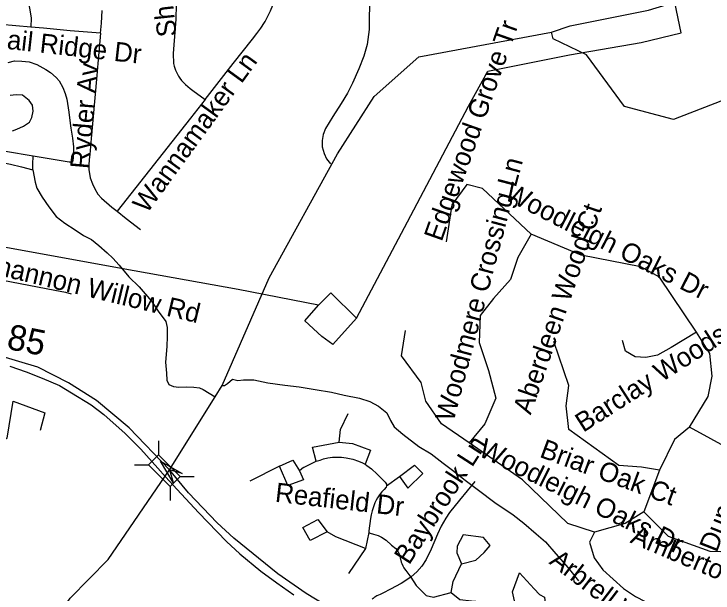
# Model space of a CAD drawing. Extents: x 1383679 to 1536984, y 460658 to 651027.
# Drawn here: x 1450610 to 1454052, y 490460 to 493310 of the extents above; entities that cross this region are included whole.
import ezdxf

# ---------------------------------------------------------------- set-up
doc = ezdxf.new("R2010")
doc.units = 0
for name, color, linetype in [('Exist Hydrographic Creek Single Shore', 7, 'Continuous'), ('Exist Hydrographic Misc Water Feature', 7, 'Continuous'), ('Exist Road Non-System Type 51', 7, 'Continuous'), ('Exist Road Non-System Type 51 Label', 7, 'Continuous'), ('Exist Road Primary NC Structure Standard Bridge CELL', 7, 'Continuous'), ('Exist Road Primary NC UnDivided 4 Lane Attributed', 7, 'Continuous'), ('Exist Road Secondary Mileage Hundredths English Label', 7, 'Continuous'), ('Exist Road Secondary Structure Standard Bridge Attributed CELL', 7, 'Continuous'), ('Exist Utilities Electrical Transmission Line', 7, 'Continuous')]:
    doc.layers.add(name, color=color, linetype=linetype)

msp = doc.modelspace()

# ---------------------------------------------------------------- linework, layer by layer
at = {"layer": 'Exist Hydrographic Creek Single Shore'}
for points in [[(1453256.2, 493220.2), (1453348.3, 493251.2), (1453733.3, 493328.8), (1454194.3, 493470.5), (1455054.2, 493962), (1455240.3, 494109.2), (1455292.3, 494232.9), (1455320.3, 494416.2), (1455319.3, 495233.5), (1455670.3, 495751.6), (1456140.3, 496385.5), (1456230.3, 496751.4), (1456175.3, 497376.1), (1456305.3, 497665.6)], [(1449261.2, 487215), (1449405.2, 487346.7), (1449775.3, 487946.5), (1449838.2, 488221), (1449834.2, 488454.1), (1449740.2, 488790.8), (1449763.3, 489121.8), (1450613.2, 490040.2), (1450887.3, 490435.1), (1451074.3, 490625.1), (1451375.5, 491065.7), (1451601.1, 491426.2), (1451635.8, 491480.8), (1451867.2, 492010.7), (1452203.3, 492621), (1452383.2, 492903), (1452603.2, 493098.8), (1453256.2, 493220.2)], [(1455008.5, 492815.3), (1454602.3, 492996.2), (1454293.3, 492959.7), (1453857.2, 492791.3), (1453616.3, 492855.2), (1453429.3, 493108.5), (1453264.2, 493187.3), (1453256.2, 493220.2)]]:
    msp.add_lwpolyline(points, dxfattribs=at)
at = {"layer": 'Exist Hydrographic Misc Water Feature'}
for points in [[(1452361.5, 493401.2), (1452359.4, 493293), (1452358.3, 493233.1), (1452349, 493159.4), (1452332, 493101.5), (1452308.8, 493039.6), (1452277.5, 492968.8), (1452252.6, 492919.3), (1452221.7, 492869.9), (1452180.5, 492805.9), (1452143.4, 492746.7), (1452132.8, 492717.4), (1452128.3, 492687.1), (1452127.7, 492656.8), (1452137.1, 492622.9), (1452148.6, 492596.4), (1452168.2, 492572.3)], [(1450582.6, 493071.1), (1450612.8, 493078.7), (1450648.8, 493078), (1450684.6, 493073.9), (1450722.5, 493060.9), (1450768, 493036.1), (1450789.8, 493021.8), (1450817.4, 492997.4), (1450833.1, 492980.7), (1450850.5, 492948.3), (1450862, 492918.6), (1450871.4, 492890.5), (1450880.3, 492826.3), (1450885.6, 492786), (1450890.8, 492747.3), (1450898, 492697.9), (1450903.1, 492655.2), (1450902.2, 492601.8), (1450897.8, 492579.8), (1450881.7, 492580.1), (1450704.3, 492610.7)], [(1450602.4, 492735.1), (1450624.7, 492742.8), (1450657, 492757.7), (1450687.3, 492777.7), (1450697.8, 492799.6), (1450704.3, 492831.5), (1450700.8, 492861.1), (1450685.3, 492883.5), (1450651.7, 492910.5), (1450621.7, 492911.1), (1450591.8, 492909.2)], [(1449795.5, 492699.6), (1449851.5, 492700.9), (1449885.4, 492697.8), (1449925.2, 492681.4), (1449971, 492666.5), (1450012.9, 492657.5), (1450066.7, 492646.5), (1450136.3, 492627.1), (1450224.1, 492615.5), (1450304.1, 492606.5), (1450383.9, 492600.8), (1450457.9, 492593.5), (1450535.7, 492582.1), (1450593.5, 492571.1), (1450647.3, 492557.7), (1450703, 492542.6)], [(1450704.3, 492610.7), (1450568.6, 492633.2)], [(1450703, 492542.6), (1450703.5, 492571.3), (1450704.3, 492610.7)], [(1450703, 492542.6), (1450713.9, 492482.5), (1450723.4, 492452.8), (1450748.6, 492408), (1450781.7, 492361.4), (1450818.9, 492313), (1450860.3, 492280.2), (1450911.7, 492247.2), (1450953.3, 492220), (1450992.8, 492199.5), (1451028.4, 492170.9), (1451069.7, 492134), (1451097.3, 492108), (1451128.7, 492072.9), (1451175.6, 492016.2), (1451226.8, 491967.5), (1451287.5, 491895.8), (1451320.7, 491847.5), (1451357.7, 491796.7), (1451365.1, 491767), (1451364.3, 491722.7), (1451363.4, 491672.7), (1451356, 491596.5), (1451361.1, 491542.2), (1451362.4, 491506.9), (1451372.1, 491486.2), (1451395.9, 491475.9), (1451421.9, 491473.7), (1451461.9, 491474.6), (1451495.8, 491473.9), (1451523.8, 491469.2), (1451541.7, 491461.5), (1451601.1, 491426.2)], [(1451635.8, 491480.8), (1451646.5, 491481.1), (1451662.3, 491490.9), (1451686.2, 491511.7), (1451712.6, 491506.4), (1451740.6, 491509.9), (1451790.6, 491509), (1451860.4, 491495.2), (1451944.3, 491483.7), (1452014.1, 491474.9), (1452093.9, 491461), (1452173.6, 491447.9), (1452235.6, 491434.4), (1452311.2, 491418.9), (1452362.9, 491402.2), (1452404.5, 491379.3), (1452445.9, 491346.4), (1452463.3, 491308.3), (1452482.6, 491278.4), (1452524.1, 491241.4), (1452603, 491181.6), (1452664.4, 491144.2), (1452723.6, 491099.6), (1452769, 491065), (1452832, 491015.3), (1452897.3, 490966.4), (1452978.1, 490904.9), (1453067.1, 490844.9), (1453120.4, 490804.4), (1453181.5, 490750.6), (1453226.7, 490712), (1453277.6, 490653.5), (1453338.4, 490584.2), (1453389.3, 490519.1)]]:
    msp.add_lwpolyline(points, dxfattribs=at)
at = {"layer": 'Exist Road Non-System Type 51'}
for points in [[(1450646, 494266.1), (1450641.4, 494260.9), (1450608.4, 494223.3), (1450596.8, 494208.3), (1450586.5, 494192.3), (1450577.7, 494175.4), (1450570.4, 494157.8), (1450564.7, 494139.7), (1450561.6, 494126.8), (1450558.6, 494109.9), (1450557.2, 494092.5), (1450557.4, 494075.1), (1450559.3, 494058.6), (1450586.1, 493902.9), (1450602.3, 493815.4), (1450627.4, 493671.3), (1450656.4, 493515.3), (1450678.4, 493387.1), (1450694.5, 493291.2), (1450693.3, 493245.4)], [(1451385.7, 493541), (1451397, 493478.9), (1451402.3, 493446.6), (1451406.1, 493413.9), (1451408.3, 493381), (1451408.9, 493356.6), (1451407.7, 493284.6), (1451404, 493242), (1451393.6, 493115.6), (1451395.8, 493066), (1451398.8, 493053.1), (1451401.6, 493043.3), (1451405.6, 493033.3), (1451409.7, 493023.2), (1451414.7, 493013.5), (1451420.4, 493003.7), (1451427.5, 492993.3), (1451435.7, 492983.2), (1451444.8, 492973.3), (1451455.3, 492963.4), (1451477.7, 492943.9), (1451490.9, 492934), (1451551.2, 492888.9)], [(1451551.2, 492888.9), (1451689.8, 493066), (1451784.3, 493186.4), (1451805.5, 493213.1), (1451825.1, 493240.4), (1451843.5, 493268.7), (1451846.4, 493273.5), (1451860.4, 493299.3), (1451873, 493325.9), (1451884.2, 493353), (1451894, 493380.8), (1451902.8, 493410.5), (1451908.6, 493433.9), (1451912.9, 493467.6)], [(1451036.5, 493215.5), (1451040.8, 493265.3), (1451044.9, 493326.5)], [(1450693.3, 493245.4), (1450619, 493252.1), (1450470.4, 493264.1), (1450343, 493276.3)], [(1451036.5, 493215.5), (1450886.9, 493227.2), (1450755.1, 493239.8), (1450693.3, 493245.4)], [(1451036.5, 493215.5), (1451023.3, 493066), (1451017.7, 493006.6), (1450998.5, 492787), (1450990.7, 492697.2), (1450983.8, 492618.6), (1450980.7, 492594.3), (1450979.4, 492566.4), (1450978.6, 492544.4), (1450984.9, 492503.4), (1450996.3, 492474.2), (1451008.3, 492449), (1451023.7, 492423), (1451041.1, 492402.6), (1451092.7, 492359.7), (1451118.2, 492339)], [(1451551.2, 492888.9), (1451479.5, 492797.4), (1451118.2, 492339)], [(1453935.7, 491276.5), (1454028.4, 491427.2), (1454047.7, 491527.6), (1454036.1, 491639.6), (1453970.5, 491744), (1453789, 492014.4), (1453696.3, 492064.6), (1453402.9, 492122.6), (1453155.7, 492226.9), (1452916.3, 492451), (1452839.1, 492470.3), (1452765.8, 492369.9), (1452738.7, 492188.3)], [(1451118.2, 492339), (1451162.9, 492302.7), (1451232.7, 492248.9)], [(1453155.7, 492226.9), (1453090.1, 492111), (1453055.3, 492002.8), (1452970.4, 491910.1), (1452904.8, 491825.1), (1452900.9, 491693.7), (1452947.2, 491554.6), (1452982, 491419.4), (1452928.5, 491293.3), (1452850.7, 491199.2)], [(1450392, 492032.4), (1450555.6, 492000.3), (1450810.9, 491951.3), (1450838, 491946), (1450864.2, 491939.9), (1450891.5, 491932.2)], [(1452850.7, 491199.2), (1452715.6, 491291.9), (1452638.3, 491404), (1452615.2, 491496.7), (1452518.6, 491628.1), (1452537.9, 491751.7)], [(1453970.5, 491744), (1453846.2, 491669.1), (1453778.7, 491631.1), (1453721.7, 491618.5), (1453669, 491622.7), (1453620.5, 491650.1), (1453605.7, 491702.9)], [(1453789, 491064), (1453700.2, 491079.4), (1453588.2, 491087.2), (1453341.1, 491264.9), (1453329.4, 491382), (1453341.1, 491481.2), (1453267.7, 491697.6)], [(1450049.3, 490800.9), (1450072.5, 490859), (1450113.1, 491050.5), (1450278.4, 491213), (1450319, 491239.1), (1450374.1, 491236.2), (1450556.8, 491213), (1450577.1, 491221.7), (1450606.1, 491404.6), (1450762.8, 491346.5), (1450739.6, 491259.5)], [(1452210.5, 491202.6), (1452218.5, 491265.4), (1452255.6, 491344.3)], [(1454680.9, 490581), (1454615.3, 490735.6), (1454522.6, 490886.3), (1454406.8, 491013.8), (1454337.3, 491056.3), (1453935.7, 491276.5), (1453862.3, 491214.7), (1453789, 491064), (1453711.8, 490859.2), (1453831.5, 490739.4), (1454036.1, 490666), (1454144.2, 490662.2), (1454206, 490673.8)], [(1452098.6, 491108.5), (1452080.2, 491178.5), (1452210.5, 491202.6), (1452276.5, 491196.2), (1452365, 491162.4), (1452339.2, 491094.7)], [(1453711.8, 490859.2), (1453619.1, 490801.3), (1453468.5, 490758.8), (1453337.2, 490801.3), (1453113.3, 491017.6), (1452850.7, 491199.2)], [(1452036.4, 491077.4), (1452015.8, 491060.9), (1452035.1, 491017.5), (1451957.9, 490988.5), (1451917.6, 491083.5), (1451983.6, 491114.1), (1452015.8, 491060.9)], [(1452036.4, 491077.4), (1452079.1, 491099), (1452098.6, 491108.5), (1452117.1, 491114.4), (1452134.8, 491120.4), (1452155.1, 491125.2), (1452178.1, 491128.7), (1452195.6, 491129.1), (1452222.4, 491128.3), (1452246.2, 491125.6), (1452278.2, 491118.3), (1452305.8, 491108.8), (1452326.2, 491100), (1452339.2, 491094.7), (1452348.2, 491087), (1452370.2, 491071.6), (1452397.8, 491044.8), (1452437.9, 491004.7), (1452444.1, 490996.4), (1452444.5, 490987.3), (1452442.4, 490980.6), (1452433.3, 490970.1), (1452421.4, 490957.7), (1452414, 490949.1), (1452405.8, 490938.3), (1452399.4, 490928), (1452393.1, 490916.9), (1452387.3, 490903.4), (1452380.5, 490884.9), (1452374.2, 490865.2), (1452369.3, 490845.5), (1452364.8, 490826.9), (1452361.5, 490802.7), (1452360.2, 490790.6), (1452356.9, 490765.9), (1452357.7, 490758.2), (1452363.3, 490754.3), (1452381, 490749.5), (1452403.2, 490742.3), (1452419.2, 490735), (1452442, 490720.4), (1452469.6, 490696.2), (1452489.5, 490679.8), (1452500.3, 490666.5), (1452506.8, 490652.6), (1452511.5, 490633.2), (1452517, 490612.1), (1452519.2, 490605.8), (1452525, 490593.4), (1452529.4, 490584.6), (1452533.4, 490578.7), (1452539.2, 490570.7), (1452563.3, 490537.4)], [(1451917.6, 491083.5), (1451771.2, 491011)], [(1452444.5, 490987.3), (1452508.2, 491033.6), (1452582.2, 491089.9), (1452622.4, 491048.1), (1452550, 490975.6)], [(1452508.2, 491033.6), (1452550, 490975.6)], [(1452879.1, 491008.7), (1452803.8, 490916.9), (1452754.6, 490855.4), (1452735.6, 490829), (1452712.6, 490788.5), (1452695.8, 490749.5), (1452664.4, 490676.5), (1452639.3, 490625.7), (1452617.5, 490592.7), (1452593.7, 490564.2), (1452566.1, 490539.2), (1452563.3, 490537.4)], [(1452340.8, 490679.3), (1452194.4, 490735.7), (1452152.6, 490761.5), (1452068.9, 490718), (1452031.9, 490782.4), (1452105.9, 490821), (1452152.6, 490761.5)], [(1452357.7, 490758.2), (1452340.8, 490679.3), (1452257.2, 490555.4)], [(1453468.5, 490758.8), (1453444.3, 490710), (1453466.9, 490633.9), (1453509.1, 490574.7), (1453610.5, 490481.7), (1453669.6, 490442.2), (1453765.4, 490394.3)], [(1452762.1, 490461.9), (1452772.4, 490517.1), (1452813.5, 490603.1), (1452884, 490622.3), (1452925.1, 490659.5), (1452954.6, 490694.2), (1452921.2, 490732.7), (1452821.2, 490746.8), (1452792.9, 490690.3), (1452790.4, 490657), (1452813.5, 490603.1)], [(1452563.3, 490537.4), (1452590.2, 490496.5), (1452640.3, 490447.7), (1452674.9, 490438.8), (1452762.1, 490461.9), (1452805.8, 490427.2), (1452863.5, 490422.1), (1452949.4, 490415.7), (1453004.6, 490379.7), (1453057.2, 490372), (1453082.9, 490384.8), (1453064.9, 490465.7), (1453099.5, 490559.4), (1453171.4, 490481.1), (1453197, 490452.9), (1453222.7, 490440), (1453226.5, 490397.7)], [(1452563.3, 490537.4), (1452516.2, 490506.2), (1452464.4, 490479.1), (1452426.3, 490459.9), (1452412.6, 490453.4), (1452396.3, 490445.3), (1452391.9, 490443), (1452387.5, 490439.9), (1452383.3, 490437.1), (1452378, 490433), (1452373.5, 490429), (1452373.5, 490429)]]:
    msp.add_lwpolyline(points, dxfattribs=at)
at = {"layer": 'Exist Road Primary NC Structure Standard Bridge CELL'}
for p, q in [((1451322.1, 491209.3), (1451322.1, 491140.3)), ((1451203.1, 491090.4), (1451272.1, 491090.4)), ((1451428.7, 491033.2), (1451497.7, 491033.2)), ((1451379.9, 490984.4), (1451379.9, 490915.4))]:
    msp.add_line(p, q, dxfattribs=at)
msp.add_lwpolyline([(1451322.1, 491140.3), (1451428.9, 491033.5), (1451379, 490983.5), (1451272.1, 491090.4)], close=True, dxfattribs=at)
at = {"layer": 'Exist Road Primary NC UnDivided 4 Lane Attributed'}
for points in [[(1451375.5, 491065.7), (1451176.9, 491273.3), (1451016.4, 491407.7), (1450878.3, 491495), (1450727.6, 491571.2), (1450522.5, 491631.9), (1448821.1, 491963.1), (1448663.7, 491989.9), (1448374.3, 492021.1), (1446210.8, 492023.2), (1445181.3, 492024.4), (1443311.1, 492026.6), (1442943.4, 492033), (1442758.7, 492046.1), (1442516.1, 492090.9), (1442320.7, 492135.6), (1441928.9, 492271.9), (1440818.3, 492661.4), (1440612.8, 492709), (1440461.4, 492729.2)], [(1450590, 491576.3), (1450669.8, 491549), (1450749.5, 491517.3), (1450834.4, 491481.6), (1450893.7, 491444.9), (1450989.8, 491386.4), (1451052.2, 491337.8), (1451157.5, 491245), (1451235.2, 491167.6), (1451318, 491074.4), (1451356.5, 491032)], [(1454667.8, 490558.5), (1453816.9, 490219.9), (1453703.4, 490182.2), (1453634.9, 490163.8), (1453539.8, 490141), (1453386.4, 490120.2), (1453142.1, 490111.8), (1453003, 490115.7), (1452886.5, 490126.7), (1452712.6, 490156.9), (1452581.8, 490191.6), (1452452.9, 490237.2), (1452281.9, 490322.7), (1452148.2, 490396.4), (1452049.1, 490457.9), (1451910, 490554.2), (1451692.2, 490730.2), (1451611.4, 490804.6), (1451469.3, 490953.4), (1451375.5, 491065.7)], [(1451356.5, 491032), (1451413.1, 490969.8), (1451519.4, 490855.7), (1451656.4, 490713.9), (1451721.9, 490652.9), (1451826.2, 490567.5), (1451903.9, 490510), (1451988.7, 490451.5)]]:
    msp.add_lwpolyline(points, dxfattribs=at)
at = {"layer": 'Exist Road Secondary Structure Standard Bridge Attributed CELL'}
msp.add_lwpolyline([(1451393.3, 491003.2), (1451332.4, 491108.8), (1451438, 491047.8), (1451375.5, 491065.7)], close=True, dxfattribs=at)
at = {"layer": 'Exist Utilities Electrical Transmission Line'}
for points in [[(1452296.3, 491813.3), (1452547.2, 492287), (1452847.6, 492855.6), (1452942.9, 493028), (1453344.5, 493108.8), (1453697.7, 493170.3), (1453894.7, 493216.7), (1453822.9, 493564.1), (1453816.7, 493762.3)], [(1452109.5, 491876.9), (1451714.7, 491954), (1451138.3, 492056.5), (1450496.2, 492174.2), (1450213, 492221.6), (1449919.8, 492274.9)], [(1452109.5, 491876.9), (1452170.6, 491937.7), (1452296.3, 491813.3)], [(1452296.3, 491813.3), (1452180.1, 491683.4), (1452126.6, 491722.4), (1452042, 491800), (1452109.5, 491876.9)]]:
    msp.add_lwpolyline(points, dxfattribs=at)

# ---------------------------------------------------------------- texts
at = {"layer": 'Exist Road Non-System Type 51 Label'}
for s, rotation, p in [('Shadow Creek Rd', 96.1931, (1451411.2, 493201.8)), ('Edgewood Grove Tr', 70.5008, (1452715.6, 492185.9)), ('Quail Ridge Dr', 353.5964, (1450404.3, 493157.5)), ('Wannamaker Ln', 53.9651, (1451264.7, 492323.9)), ('Ryder Av', 85.1467, (1450981.1, 492544.5)), ('Woodmere Crossing Ln', 75.1191, (1452774, 491299)), ('Woodleigh Oaks Dr', 332.9956, (1453018.3, 492401.1)), ('Aberdeen Wood Ct', 70.9614, (1453154, 491333.5)), ('Shannon Willow Rd', 346.4528, (1450436.1, 492047.4)), ('Barclay Woods Ct', 32.7357, (1453412.8, 491248)), ('Dunmoor Valley Ct', 68.4436, (1454069.5, 490655.7)), ('Baybrook Ln', 57.2096, (1452555.5, 490594.4)), ('Woodleigh Oaks Dr', 333.6229, (1452890.8, 491139)), ('Briar Oak Ct', 339.7464, (1453193.1, 491131)), ('Reafield Dr', 353.5111, (1451892.9, 490909.4)), ('Amberton Ln', 337.0853, (1453639.5, 490709.3)), ('Arbrell Walk Ct', 322.6142, (1453240.6, 490607))]:
    msp.add_text(s, height=95, rotation=rotation, dxfattribs=at).set_placement(p)
at = {"layer": 'Exist Road Secondary Mileage Hundredths English Label'}
msp.add_text('2.85', height=125, rotation=348.7487, dxfattribs=at).set_placement((1450433.2, 491690))

doc.saveas('drawing.dxf')
